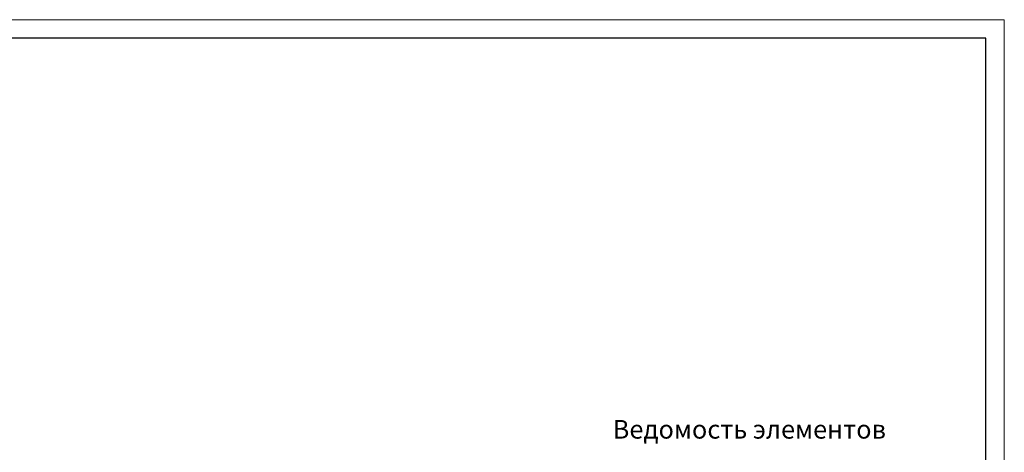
# Model space of a CAD drawing. Header units: millimetres. Extents: x 376598 to 1249954, y -318491 to -22134.
# Tile 387 of 444: x 1223531 to 1249954, y -299588 to -287979. Entities that reach past the tile are written whole.
import ezdxf

# ---------------------------------------------------------------- set-up
doc = ezdxf.new("R2010")
doc.units = ezdxf.units.MM
doc.layers.add('РАЗМЕРЫ', color=1, linetype='Continuous', lineweight=9)
doc.layers.add('ТОНКИЕ', color=7, linetype='Continuous', lineweight=9)
doc.layers.add('ТОЛСТЫЕ_ОСНОВНЫЕ', color=6, linetype='Continuous')
doc.styles.add('GOST-2.304_Type-B', font='GOST_Common.ttf')

# ---------------------------------------------------------------- blocks, each defined once
blk = doc.blocks.new('*U56')
at = {"layer": 'ТОЛСТЫЕ_ОСНОВНЫЕ', "color": 6}
blk.add_lwpolyline([(20, 5), (415, 5), (415, 292), (20, 292)], close=True, dxfattribs=at)
at = {"layer": 'ТОНКИЕ'}
blk.add_lwpolyline([(0, 0), (420, 0), (420, 297), (0, 297)], close=True, dxfattribs=at)

msp = doc.modelspace()

# ---------------------------------------------------------------- block references
at = {"xscale": 100, "yscale": 100, "zscale": 100}
msp.add_blockref('*U56', (1207953.9, -317678.9), dxfattribs=at)

# ---------------------------------------------------------------- texts
at = {"layer": 'РАЗМЕРЫ', "insert": (1243111.1, -298971), "char_height": 500, "attachment_point": 5, "style": 'GOST-2.304_Type-B'}
msp.add_mtext_dynamic_manual_height_columns('{\\C0;Ведомость элементов}', width=15225.227, gutter_width=15, heights=[0], dxfattribs=at)

doc.saveas('drawing.dxf')
